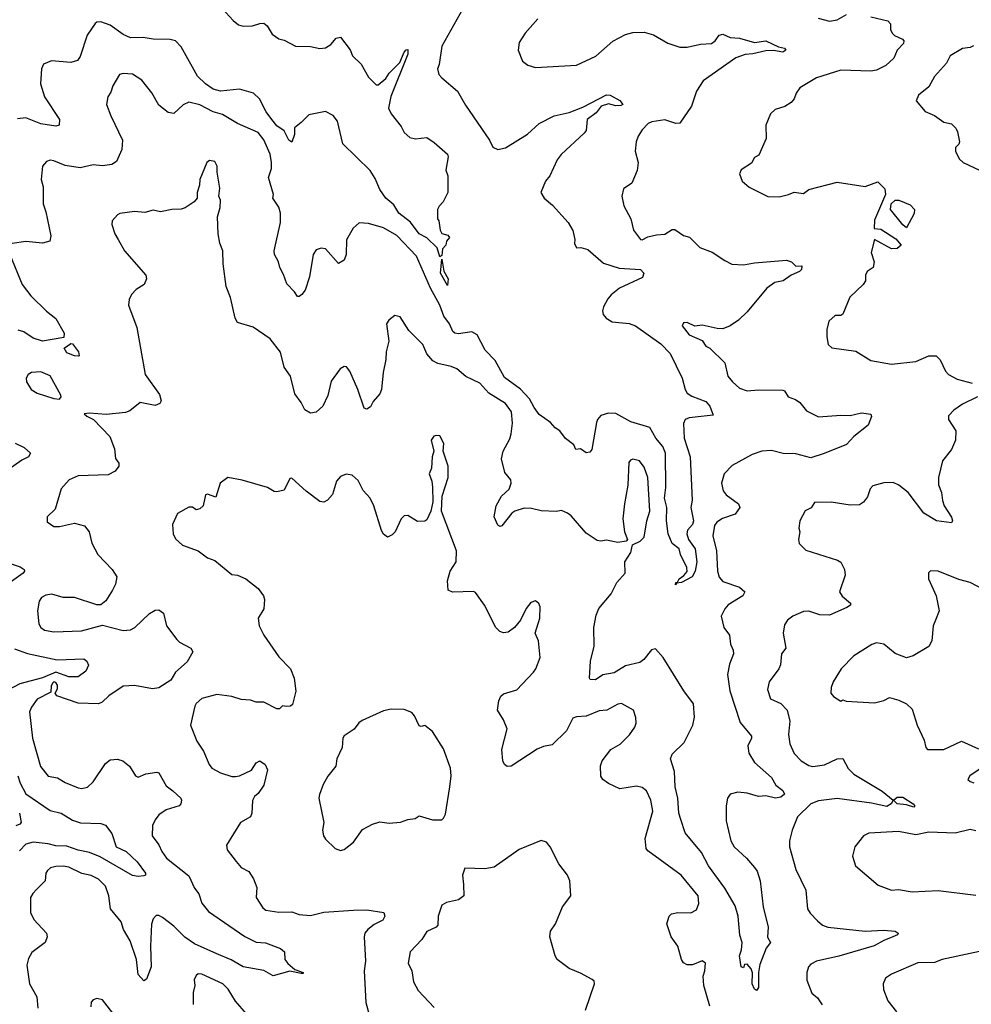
# Model space of a CAD drawing. Extents: x 2199565 to 2323334, y 894172 to 1018966.
# Tile 292 of 440: x 2259813 to 2264891, y 1007396 to 1012647. Entities that reach past the tile are written whole.
import ezdxf

# ---------------------------------------------------------------- set-up
doc = ezdxf.new("R2010")
doc.units = 0

msp = doc.modelspace()

# ---------------------------------------------------------------- linework, layer by layer
at = {"layer": '0CON10XD'}
for points in [[(2262178.1, 1012705), (2262065.6, 1012505), (2262052.2, 1012407.8), (2262042.9, 1012385), (2262050, 1012355), (2262065, 1012336.2), (2262148.8, 1012265), (2262191.3, 1012191.3), (2262319.2, 1012005), (2262337.7, 1011967.7), (2262365, 1011954), (2262405, 1011964.3), (2262523.4, 1012036.6), (2262585, 1012093.1), (2262665, 1012134.4), (2262745, 1012152.9), (2262818.9, 1012181.1), (2262945, 1012245.9), (2262963.9, 1012243.9), (2263015.3, 1012215.3), (2263031.4, 1012195), (2263020.7, 1012189.3), (2262995, 1012187.8), (2262955, 1012198.2), (2262915.8, 1012185), (2262889.1, 1012150.9), (2262842, 1012115), (2262836, 1012056), (2262825, 1012042), (2262701.8, 1011928.2), (2262680.9, 1011899.1), (2262641.4, 1011815), (2262619.4, 1011785), (2262594.3, 1011725), (2262611.2, 1011695), (2262657, 1011657), (2262740, 1011565), (2262765, 1011522.5), (2262776.2, 1011475), (2262773.9, 1011453.9), (2262785, 1011430), (2262807.5, 1011432.5), (2262845, 1011421.2), (2262928.6, 1011348.6), (2263012, 1011322), (2263125, 1011314.2), (2263144, 1011295), (2263137.2, 1011272.8), (2263014.2, 1011215), (2262970.1, 1011179.9), (2262951.7, 1011158.3), (2262928.9, 1011115), (2262923.1, 1011095), (2262925.7, 1011075), (2262942.9, 1011055), (2262974.8, 1011034.8), (2263065, 1011026.3), (2263098.9, 1011015), (2263235, 1010917.8), (2263285, 1010866.8), (2263348.9, 1010735), (2263364.1, 1010674.1), (2263374.5, 1010655), (2263399.3, 1010639.3), (2263475, 1010610.4), (2263495.3, 1010585), (2263513, 1010537), (2263385, 1010523.8), (2263365, 1010514.4), (2263355.8, 1010494.2), (2263359, 1010415), (2263390.3, 1010315), (2263401.2, 1010085), (2263394.4, 1010045), (2263408.5, 1009975), (2263403.1, 1009955), (2263376.4, 1009925), (2263372.5, 1009905), (2263382.5, 1009875), (2263417, 1009825), (2263426.2, 1009756.2), (2263416.9, 1009705), (2263400.9, 1009675), (2263345, 1009645.6), (2263318.3, 1009641.7), (2263313.3, 1009633.3), (2263314, 1009645), (2263323, 1009647), (2263332.9, 1009665), (2263357.8, 1009682.2), (2263375.4, 1009704.6), (2263373.5, 1009725), (2263340, 1009795), (2263332.5, 1009825), (2263295, 1009854.2), (2263273.6, 1009905), (2263264.1, 1009974.1), (2263267, 1010045), (2263253, 1010095), (2263261.5, 1010151.5), (2263259.6, 1010335), (2263245, 1010370), (2263207.3, 1010415), (2263175, 1010472.5), (2263075, 1010501.5), (2262995, 1010546.7), (2262955, 1010548.1), (2262915, 1010536), (2262896.2, 1010515), (2262890.9, 1010499.1), (2262865.8, 1010355), (2262855, 1010341.2), (2262835, 1010336.2), (2262805, 1010357.5), (2262780, 1010355), (2262769.3, 1010379.3), (2262725, 1010413.8), (2262695, 1010454), (2262669.7, 1010469.7), (2262645, 1010498), (2262585, 1010540.8), (2262558.6, 1010578.6), (2262532.7, 1010625), (2262485.8, 1010675.8), (2262399.2, 1010739.2), (2262349.4, 1010829.4), (2262296.2, 1010885), (2262255, 1010965.4), (2262225, 1010981.8), (2262155, 1010971.9), (2262135, 1010975.7), (2262124.6, 1010984.6), (2262106.5, 1011025), (2262076, 1011066), (2262055.8, 1011125), (2262004.7, 1011215), (2261930, 1011385), (2261825.7, 1011495.7), (2261755, 1011537.7), (2261675, 1011560.9), (2261625, 1011563.1), (2261592.5, 1011535), (2261557, 1011473), (2261555.6, 1011395), (2261544.2, 1011365), (2261515, 1011346), (2261445, 1011424.3), (2261421.2, 1011428.8), (2261395, 1011420), (2261379.4, 1011395), (2261360, 1011275), (2261336, 1011204), (2261319.3, 1011180.7), (2261305, 1011170), (2261295, 1011170), (2261280, 1011195), (2261237.9, 1011237.9), (2261221.2, 1011288.8), (2261200.6, 1011325), (2261194, 1011355), (2261171.9, 1011395), (2261170, 1011415), (2261205.4, 1011564.6), (2261205.4, 1011615), (2261196.5, 1011646.5), (2261164.4, 1011694.4), (2261166.7, 1011715), (2261140, 1011805), (2261156, 1011854), (2261157.1, 1011885), (2261149.1, 1011929.1), (2261115, 1012005.8), (2261085, 1012045.5), (2260975, 1012093.1), (2260895, 1012140.9), (2260845.3, 1012155.3), (2260775, 1012193.6), (2260715, 1012207.1), (2260685, 1012192.5), (2260635, 1012146.7), (2260605, 1012152), (2260555, 1012192), (2260517.2, 1012257.2), (2260463.8, 1012325), (2260415, 1012355.7), (2260365, 1012360.8), (2260345, 1012354.2), (2260309.2, 1012295), (2260299.7, 1012260.3), (2260284, 1012235), (2260276.7, 1012195), (2260298.6, 1012135), (2260360.8, 1012005), (2260358, 1011955), (2260329.7, 1011890.3), (2260305, 1011874.3), (2260255, 1011867.8), (2260205, 1011872.9), (2260135, 1011856.9), (2260055, 1011869.4), (2259994.2, 1011894.2), (2259975, 1011897.5), (2259955, 1011890.8), (2259934, 1011865), (2259927.5, 1011795), (2259938, 1011755), (2259938.6, 1011665), (2259951.5, 1011621.5), (2259979.2, 1011495), (2259973.3, 1011465), (2259935, 1011454.3), (2259845, 1011464.3), (2259773.3, 1011453.3)], [(2260855, 1012750), (2260952.1, 1012642.1), (2260980.2, 1012620.2), (2261005, 1012612.7), (2261055, 1012613.5), (2261095, 1012627.5), (2261115, 1012628.1), (2261133.8, 1012613.8), (2261159.3, 1012569.3), (2261195.5, 1012545.5), (2261225, 1012537.8), (2261285, 1012506.7), (2261365.6, 1012504.4), (2261415, 1012493.3), (2261445, 1012496.9), (2261474, 1012515), (2261502.1, 1012547.9), (2261525, 1012553.8), (2261575.7, 1012485.7), (2261588, 1012455), (2261635, 1012409.2), (2261675, 1012340.8), (2261715, 1012298.8), (2261725, 1012300), (2261766.5, 1012333.5), (2261785, 1012362), (2261840.7, 1012419.3), (2261865, 1012473.3), (2261875, 1012486.2), (2261885, 1012487.5), (2261885, 1012462.5), (2261792.6, 1012237.4), (2261781.8, 1012175), (2261794.5, 1012145), (2261848, 1012078), (2261865, 1012046), (2261895, 1012018), (2261925, 1012011.4), (2261985, 1012018.6), (2262025, 1011992.5), (2262095, 1011930), (2262098.6, 1011915), (2262087.5, 1011845), (2262097.5, 1011815), (2262097.5, 1011725), (2262073.6, 1011676.4), (2262051.7, 1011651.7), (2262042.5, 1011635), (2262042.5, 1011585), (2262050, 1011575), (2262056.7, 1011525), (2262065, 1011507.5), (2262097.7, 1011497.7), (2262106.7, 1011485), (2262090, 1011465), (2262087.5, 1011445), (2262070, 1011425), (2262065, 1011390), (2262055, 1011382.5), (2262040.5, 1011430.5), (2261985, 1011484.5), (2261945, 1011505.6), (2261897.9, 1011567.9), (2261835.5, 1011615), (2261809.1, 1011659.1), (2261766.9, 1011695), (2261735, 1011740.8), (2261710.6, 1011800.6), (2261683.4, 1011843.4), (2261537.5, 1011985), (2261508.7, 1012105), (2261485, 1012136.1), (2261445, 1012158.2), (2261355, 1012140.5), (2261315, 1012098.1), (2261279.3, 1012070.7), (2261280, 1012035), (2261265, 1011993.3), (2261248.8, 1012005), (2261224.2, 1012054.2), (2261185, 1012080.4), (2261159.2, 1012115), (2261128.3, 1012155), (2261092.7, 1012225), (2261060, 1012255), (2260985, 1012276.4), (2260883.7, 1012266.3), (2260845, 1012276.1), (2260804.1, 1012305), (2260761.2, 1012345), (2260675, 1012502.5), (2260644.5, 1012534.5), (2260615, 1012541.9), (2260525, 1012543.3), (2260472.1, 1012552.1), (2260405, 1012549.6), (2260365, 1012567.8), (2260295, 1012617.1), (2260245, 1012636.3), (2260225, 1012633.9), (2260215, 1012626.2), (2260173.7, 1012565), (2260135, 1012450), (2260121.1, 1012428.9), (2260085, 1012419.2), (2259982.9, 1012427.1), (2259940.7, 1012409.3), (2259929.6, 1012385), (2259923.8, 1012305), (2259944.6, 1012235), (2260024.4, 1012115), (2260023.8, 1012085), (2260005, 1012078.9), (2259925, 1012091.1), (2259845, 1012123.8), (2259801.4, 1012118.6)], [(2262578, 1012652), (2262511.2, 1012575), (2262478.8, 1012525), (2262473.8, 1012485), (2262496.7, 1012425), (2262525, 1012404), (2262565, 1012392), (2262785, 1012404.3), (2262887.6, 1012452.4), (2262977.6, 1012532.4), (2263045, 1012568.8), (2263085, 1012579.2), (2263145, 1012580), (2263195, 1012565.8), (2263272.1, 1012522.1), (2263335, 1012500.6), (2263375, 1012500.5), (2263446.5, 1012516.5), (2263505, 1012520), (2263524, 1012535), (2263545, 1012564.3), (2263565, 1012570.4), (2263605, 1012551.5), (2263655, 1012548.5), (2263735, 1012525.4), (2263795, 1012534.7), (2263862.2, 1012502.2), (2263893.8, 1012495), (2263900.8, 1012485), (2263885, 1012473.8), (2263835, 1012483.1), (2263795, 1012481.5), (2263725, 1012464.6), (2263685, 1012462.1), (2263635, 1012444.3), (2263459.8, 1012320.2), (2263424.6, 1012265.4), (2263397.8, 1012185), (2263336.2, 1012095), (2263315, 1012093.3), (2263255, 1012113.3), (2263187, 1012103), (2263167, 1012093), (2263135, 1012060), (2263112.5, 1012025), (2263102.5, 1011995), (2263097.1, 1011945), (2263114.2, 1011885), (2263107.7, 1011842.3), (2263080, 1011775), (2263035.8, 1011744.2), (2263026.4, 1011706.4), (2263036.7, 1011655), (2263074.2, 1011585), (2263089.2, 1011525), (2263125, 1011474.2), (2263135, 1011472.5), (2263165, 1011488.8), (2263210.7, 1011499.3), (2263255, 1011503.3), (2263295, 1011528.8), (2263308.3, 1011528.3), (2263355, 1011496.2), (2263387.3, 1011487.3), (2263441.7, 1011431.7), (2263507.4, 1011407.4), (2263575, 1011361.9), (2263613.7, 1011343.7), (2263675, 1011339.4), (2263735, 1011350), (2263905, 1011364), (2263932.5, 1011355), (2263955, 1011333.3), (2263987.5, 1011335), (2263985.7, 1011315), (2263975, 1011304.2), (2263930, 1011285), (2263886.7, 1011255), (2263843.3, 1011245), (2263800, 1011215), (2263695, 1011088.8), (2263648.8, 1011045), (2263605, 1011013.8), (2263565, 1010998), (2263535, 1011000), (2263455, 1011018), (2263415, 1011012.5), (2263375, 1011031.2), (2263355, 1011030), (2263348.8, 1011015), (2263385, 1010966.2), (2263455, 1010936.7), (2263473.8, 1010905), (2263495.8, 1010895.8), (2263576.6, 1010816.6), (2263592, 1010745), (2263616.2, 1010715), (2263655, 1010682), (2263695, 1010667.5), (2263755, 1010673.1), (2263885, 1010672), (2263895, 1010666.7), (2263914, 1010635), (2263952.2, 1010622.2), (2263975.4, 1010605.4), (2264011.1, 1010561.1), (2264075, 1010529.5), (2264195, 1010538.1), (2264245, 1010535.5), (2264305, 1010551.1), (2264355, 1010542.5), (2264359.3, 1010530.7), (2264341.2, 1010485), (2264265, 1010424), (2264225, 1010382), (2264106.4, 1010333.6), (2264035, 1010310.4), (2263955, 1010331.2), (2263886.7, 1010333.3), (2263825, 1010348.7), (2263773.4, 1010346.6), (2263721.8, 1010328.2), (2263615, 1010270), (2263572, 1010225), (2263558, 1010175), (2263567.5, 1010135), (2263583, 1010113), (2263648, 1010065), (2263655.8, 1010045), (2263630.3, 1010009.7), (2263562.7, 1009987.3), (2263533.2, 1009966.8), (2263520.9, 1009949.1), (2263512.7, 1009895), (2263531.8, 1009815), (2263536.5, 1009705), (2263545, 1009673.8), (2263565, 1009650), (2263655, 1009620), (2263683.3, 1009595), (2263671.2, 1009575), (2263594, 1009526), (2263575.7, 1009505), (2263557.1, 1009465), (2263570.6, 1009405), (2263600.6, 1009365), (2263606.8, 1009316.8), (2263620.6, 1009285), (2263622.2, 1009265), (2263600.2, 1009209.8), (2263590, 1009155), (2263601.9, 1009068.1), (2263658.3, 1008898.3), (2263717.8, 1008825), (2263718.5, 1008815), (2263698.4, 1008775), (2263703.4, 1008735), (2263734.7, 1008684.7), (2263825.7, 1008605), (2263848.6, 1008565), (2263885.4, 1008535.4), (2263894.2, 1008515.8), (2263875, 1008499.6), (2263845.4, 1008495.4), (2263795, 1008506.7), (2263755, 1008504.3), (2263695, 1008522.2), (2263645, 1008527.1), (2263605, 1008515.5), (2263590.4, 1008495), (2263582.3, 1008455), (2263582.4, 1008375), (2263607.5, 1008267.5), (2263625.9, 1008235), (2263690.8, 1008175), (2263734.7, 1008124.7), (2263747.9, 1008105), (2263764.6, 1008055), (2263780, 1007915), (2263807.7, 1007807.7), (2263803.9, 1007753.9), (2263820, 1007725), (2263795.6, 1007694.4), (2263762.1, 1007607.9), (2263755.6, 1007565), (2263755.5, 1007485.5), (2263745, 1007468.8), (2263735, 1007476.7), (2263722, 1007505), (2263723.9, 1007563.9), (2263716.7, 1007585), (2263695, 1007610), (2263681.7, 1007608.3), (2263675, 1007590), (2263662.5, 1007595), (2263653.3, 1007655), (2263664.5, 1007685.5), (2263668.9, 1007725), (2263655.7, 1007765), (2263647.3, 1007865), (2263630.9, 1007920.9), (2263576.7, 1008015), (2263488.9, 1008135), (2263450.7, 1008205), (2263365, 1008310), (2263341, 1008381), (2263330.7, 1008415), (2263324.7, 1008495), (2263310.9, 1008555), (2263307.4, 1008637.4), (2263285.8, 1008705), (2263295, 1008730), (2263358.8, 1008791.2), (2263404.3, 1008885), (2263413.4, 1008926.6), (2263408.5, 1008998.5), (2263357.4, 1009067.4), (2263247.1, 1009245), (2263205, 1009291.2), (2263184.4, 1009285.6), (2263142.9, 1009235), (2263121.7, 1009218.3), (2263045, 1009200.4), (2262985, 1009163.2), (2262925, 1009152.5), (2262885, 1009125.7), (2262858, 1009128), (2262853.8, 1009135), (2262859.2, 1009225), (2262879.1, 1009305), (2262876.2, 1009405), (2262888.9, 1009471.1), (2262902.9, 1009507.1), (2262970, 1009585), (2262999.2, 1009645), (2263043.3, 1009695), (2263042, 1009755), (2263073.8, 1009805), (2263083.3, 1009846.7), (2263123.3, 1009865), (2263145, 1009887.5), (2263160, 1009975), (2263175.4, 1010025), (2263165.3, 1010205), (2263145, 1010260), (2263121.2, 1010295), (2263085, 1010304), (2263071.7, 1010298.3), (2263064.2, 1010285.8), (2263058.9, 1010165), (2263039.6, 1010065), (2263032.1, 1009985), (2263040.8, 1009915), (2263056.7, 1009875), (2263050, 1009865), (2263005, 1009858.6), (2262945, 1009871.1), (2262915, 1009865.8), (2262895, 1009869.2), (2262835, 1009909.1), (2262755, 1010000.6), (2262735.4, 1010015.4), (2262705, 1010029.2), (2262675, 1010024.4), (2262595, 1010027.3), (2262545, 1010040.4), (2262505, 1010041.5), (2262455, 1010025.5), (2262440, 1010015), (2262385, 1009946.7), (2262375, 1009943.3), (2262365, 1009951.2), (2262344.5, 1009995), (2262355.7, 1010055), (2262384.6, 1010105.4), (2262425, 1010143.8), (2262436, 1010175), (2262433.6, 1010193.6), (2262402.4, 1010232.4), (2262384.4, 1010305), (2262392.5, 1010345), (2262427.8, 1010412.2), (2262435, 1010437.5), (2262442.5, 1010495), (2262437.5, 1010555), (2262405, 1010600.6), (2262315.8, 1010655.8), (2262268.3, 1010708.3), (2262194.1, 1010744.1), (2262145, 1010785.6), (2262115, 1010798.2), (2262045, 1010813.2), (2262018, 1010828), (2261985.5, 1010865), (2261964.3, 1010915), (2261945, 1010934.2), (2261889.7, 1010989.7), (2261843, 1011063), (2261815, 1011070), (2261782.5, 1011045), (2261770, 1011025), (2261782.1, 1010932.1), (2261767.8, 1010875), (2261767.3, 1010835), (2261752.2, 1010765), (2261743.9, 1010673.9), (2261735, 1010651.2), (2261698.6, 1010611.4), (2261685, 1010582), (2261665, 1010569.2), (2261650.8, 1010575), (2261617.1, 1010675), (2261575, 1010772.5), (2261556.4, 1010796.4), (2261545, 1010797.5), (2261523.3, 1010785), (2261475, 1010720), (2261458, 1010642), (2261430, 1010585), (2261395, 1010554), (2261365, 1010548), (2261335, 1010566), (2261315, 1010606), (2261280.9, 1010650.9), (2261257.3, 1010745), (2261224.6, 1010794.6), (2261204.5, 1010874.5), (2261150, 1010945), (2261058, 1011008), (2260975, 1011032), (2260962.5, 1011055), (2260937.5, 1011165), (2260914.5, 1011224.5), (2260898.6, 1011345), (2260897.1, 1011415), (2260881.2, 1011455), (2260872, 1011505), (2260868, 1011595), (2260883.3, 1011645), (2260883.8, 1011685), (2260876.2, 1011705), (2260881.2, 1011748.8), (2260865.9, 1011834.1), (2260865.9, 1011865.9), (2260855, 1011890), (2260825, 1011896), (2260811.2, 1011885), (2260774.2, 1011795), (2260772.5, 1011765), (2260760, 1011725), (2260760, 1011695), (2260744, 1011675), (2260695, 1011644.3), (2260675, 1011635.8), (2260625, 1011634), (2260565, 1011622.5), (2260525, 1011631.4), (2260480.5, 1011619.5), (2260425, 1011624.2), (2260347.3, 1011612.7), (2260334.4, 1011605.6), (2260306.7, 1011575), (2260304, 1011555), (2260320, 1011505), (2260339.2, 1011475), (2260371.4, 1011415), (2260486.2, 1011285), (2260488.8, 1011265), (2260476.7, 1011235), (2260435, 1011208.8), (2260409.5, 1011180.5), (2260396.2, 1011155), (2260394.1, 1011124.1), (2260437.1, 1011005), (2260482.9, 1010755), (2260558.3, 1010648.3), (2260568, 1010615), (2260560.5, 1010599.5), (2260535, 1010590), (2260455, 1010606), (2260399.7, 1010560.3), (2260378.3, 1010551.7), (2260275, 1010541.5), (2260185, 1010548.6), (2260157.5, 1010545), (2260171.7, 1010531.7), (2260206.7, 1010515), (2260294.4, 1010424.4), (2260317.9, 1010357.9), (2260323.6, 1010306.4), (2260341.7, 1010281.7), (2260341.2, 1010265), (2260321.7, 1010238.3), (2260285, 1010220), (2260125, 1010214.2), (2260077.4, 1010192.6), (2260034.4, 1010145), (2260002.7, 1010037.3), (2259960, 1009995), (2259959.3, 1009969.3), (2259994.4, 1009944.4), (2260025, 1009944.3), (2260105, 1009962), (2260157.9, 1009947.9), (2260182.9, 1009915), (2260198, 1009855), (2260230, 1009795), (2260306.2, 1009715), (2260331.2, 1009675), (2260324.1, 1009635.9), (2260308.8, 1009605), (2260271.7, 1009548.3), (2260245, 1009526.2), (2260225, 1009526.2), (2260105, 1009564.5), (2260045, 1009565.5), (2259985, 1009583.1), (2259951.7, 1009578.3), (2259928.8, 1009565), (2259917.5, 1009545), (2259907.8, 1009495), (2259914.4, 1009425), (2259926.1, 1009406.1), (2259945, 1009391.5), (2259995, 1009382.5), (2260143, 1009387), (2260255, 1009417.5), (2260365, 1009389.4), (2260405, 1009393.5), (2260427.1, 1009405), (2260505, 1009480.8), (2260535, 1009498), (2260555, 1009500), (2260580.9, 1009480.9), (2260595.6, 1009415), (2260651.5, 1009341.5), (2260666.3, 1009326.3), (2260726.2, 1009295), (2260736.2, 1009275), (2260707.4, 1009222.6), (2260643.8, 1009166.2), (2260620, 1009125), (2260555.8, 1009084.2), (2260522.2, 1009077.8), (2260425, 1009096.2), (2260365, 1009092.5), (2260289.4, 1009040.6), (2260253.6, 1009006.4), (2260232.6, 1008997.4), (2260125, 1009001.8), (2260011.5, 1009041.5), (2260002.5, 1009055), (2260015, 1009078.1), (2260015, 1009098.4)], [(2264355, 1012662.5), (2264445, 1012640.8), (2264460.8, 1012625), (2264460.6, 1012595), (2264469.2, 1012575), (2264482.1, 1012562.1), (2264524.1, 1012544.1), (2264530.4, 1012535), (2264529.2, 1012520.8), (2264495.8, 1012485), (2264477.3, 1012442.7), (2264435, 1012401.9), (2264385, 1012378), (2264355, 1012372.5), (2264195, 1012377.5), (2264065, 1012337.5), (2263975.8, 1012284.2), (2263956.2, 1012255), (2263946.7, 1012225), (2263930, 1012205), (2263895.9, 1012184.1), (2263845, 1012168.8), (2263820, 1012145), (2263794, 1012085), (2263795.7, 1012014.3), (2263757.5, 1011925), (2263735, 1011912.5), (2263717.7, 1011882.3), (2263663.6, 1011846.4), (2263653.8, 1011825), (2263667.5, 1011785), (2263705, 1011753.3), (2263805, 1011704), (2263865, 1011702), (2263915, 1011714), (2263945, 1011728), (2263995, 1011720), (2264025, 1011742), (2264175, 1011780), (2264325, 1011758), (2264391.7, 1011781.7), (2264430, 1011745), (2264434, 1011715), (2264375, 1011578.6), (2264372.9, 1011532.9), (2264409, 1011529), (2264488.3, 1011478.3), (2264516.2, 1011445), (2264495, 1011427.5), (2264465, 1011425.5), (2264375, 1011474.4), (2264357.3, 1011405), (2264372.5, 1011355), (2264367.5, 1011325), (2264335, 1011304), (2264325.8, 1011285), (2264326.2, 1011255), (2264314.2, 1011235), (2264243.4, 1011166.6), (2264205, 1011076.2), (2264195, 1011070), (2264165, 1011070), (2264131.2, 1011038.8), (2264120, 1010995), (2264120, 1010955), (2264127.5, 1010915), (2264146.1, 1010896.1), (2264275, 1010878.8), (2264355, 1010829.2), (2264465, 1010810), (2264595, 1010824.2), (2264665, 1010854.3), (2264704.1, 1010854.1), (2264725, 1010833.3), (2264752.6, 1010772.6), (2264768.8, 1010755), (2264815, 1010730), (2264895, 1010708)], [(2264074.6, 1012654.6), (2264135, 1012638.9), (2264175, 1012645.6), (2264225, 1012675.5)], [(2264902.3, 1012507.7), (2264885, 1012498.8), (2264845, 1012493.1), (2264778.8, 1012455), (2264758, 1012415), (2264695, 1012343.3), (2264665, 1012288.8), (2264610, 1012245), (2264597.5, 1012215), (2264645, 1012156.7), (2264695, 1012136.2), (2264745, 1012101.2), (2264785, 1012091.2), (2264807.9, 1012067.9), (2264818.3, 1012048.3), (2264828, 1011995), (2264825, 1011983.3), (2264806.7, 1011965), (2264806.7, 1011945), (2264826.7, 1011905), (2264847.5, 1011885), (2264935, 1011844)], [(2264545, 1011537.5), (2264525, 1011552.5), (2264460, 1011635), (2264463.1, 1011665), (2264485, 1011684.2), (2264505, 1011684.2), (2264565, 1011660), (2264587.5, 1011635), (2264587, 1011613), (2264545, 1011537.5)], [(2259760, 1011395), (2259826.7, 1011235), (2259873.1, 1011175), (2259955, 1011093.3), (2260005, 1011054.2), (2260050, 1010975), (2260048, 1010952), (2259935, 1010932.9), (2259885, 1010948.1), (2259835, 1010981.5), (2259805, 1010991.5)], [(2262095, 1011230), (2262059.2, 1011295), (2262065, 1011370), (2262076.2, 1011305), (2262100, 1011265), (2262095, 1011230)], [(2260125, 1010852.5), (2260105, 1010853.8), (2260065, 1010870), (2260050, 1010895), (2260085, 1010920), (2260095, 1010917.5), (2260127.5, 1010875), (2260130, 1010855), (2260125, 1010852.5)], [(2260025, 1010623.3), (2260033.8, 1010635), (2260032, 1010645), (2259975, 1010746.9), (2259925, 1010769.2), (2259875, 1010765.7), (2259858.8, 1010755), (2259848, 1010735), (2259848.8, 1010715), (2259874, 1010675), (2259906.7, 1010655), (2259995, 1010626), (2260025, 1010623.3)], [(2264925, 1010635.4), (2264845, 1010597.1), (2264798, 1010565), (2264768.8, 1010535), (2264770, 1010515), (2264808.1, 1010455), (2264807.3, 1010405), (2264785, 1010354.2), (2264738.1, 1010295), (2264715.8, 1010205.8), (2264716.6, 1010166.6), (2264731.4, 1010125), (2264738.1, 1010081.9), (2264745.7, 1010055), (2264785, 1009993.3), (2264790, 1009975), (2264785, 1009963.8), (2264705, 1009974.5), (2264637.5, 1010015), (2264554.4, 1010125), (2264505, 1010164.4), (2264475, 1010178.1), (2264425, 1010177.5), (2264365, 1010161.2), (2264352, 1010145), (2264337.6, 1010102.4), (2264316.3, 1010073.7), (2264295, 1010059.2), (2264245, 1010057.1), (2264143.2, 1010073.2), (2264055, 1010071.2), (2264035.7, 1010044.3), (2264005, 1010027.5), (2263976.7, 1009975), (2263970, 1009935), (2263975.8, 1009915), (2263969.2, 1009875), (2263972.7, 1009852.7), (2264008.3, 1009818.3), (2264177.5, 1009765), (2264195, 1009753.3), (2264214, 1009715), (2264218, 1009685), (2264188, 1009595), (2264202.4, 1009572.4), (2264246.2, 1009535), (2264246.2, 1009525), (2264227.8, 1009512.2), (2264135, 1009471.9), (2264083.7, 1009473.7), (2264025, 1009491.8), (2263995, 1009490.4), (2263938, 1009465), (2263910, 1009445), (2263895, 1009420), (2263887.7, 1009375), (2263901.9, 1009295), (2263878.6, 1009265), (2263873.3, 1009206.7), (2263864.3, 1009185), (2263813.3, 1009115), (2263804, 1009075), (2263820, 1009025), (2263875, 1009000.6), (2263908.5, 1008965), (2263923.1, 1008905), (2263915.6, 1008835), (2263921.9, 1008785), (2263945, 1008733.8), (2263982.5, 1008695), (2264025, 1008669.4), (2264045, 1008664.5), (2264107.8, 1008672.2), (2264175, 1008704.4), (2264205, 1008705.8), (2264233.9, 1008653.9), (2264265, 1008622.5), (2264415, 1008531.5), (2264473.8, 1008485), (2264463.8, 1008465), (2264439.7, 1008450.3), (2264357.8, 1008467.8), (2264175, 1008493.3), (2264075, 1008480), (2264035.3, 1008464.7), (2263964.2, 1008395), (2263935.8, 1008324.2), (2263921.7, 1008268.3), (2263921.4, 1008235), (2263954.5, 1008114.5), (2264007.8, 1008005), (2264017.5, 1007905), (2264030.9, 1007880.9), (2264070, 1007840), (2264097.9, 1007817.9), (2264125, 1007807.1), (2264325, 1007785.4), (2264425, 1007791.4), (2264484.1, 1007785.9), (2264500, 1007775), (2264497, 1007767), (2264472.5, 1007755)], [(2263495.4, 1007385.4), (2263462.9, 1007495), (2263460, 1007545), (2263470, 1007575), (2263472.5, 1007615), (2263455, 1007626.7), (2263403.6, 1007606.4), (2263375, 1007606.7), (2263355, 1007617.5), (2263343.8, 1007635), (2263324.3, 1007705), (2263289.2, 1007755), (2263266.2, 1007825), (2263278, 1007865), (2263292.1, 1007877.9), (2263325, 1007885.8), (2263395, 1007884.3), (2263425, 1007900), (2263437.3, 1007932.7), (2263434.2, 1007975), (2263342, 1008085), (2263164.5, 1008214.5), (2263156.6, 1008226.6), (2263150.7, 1008279.3), (2263191.4, 1008425), (2263180.6, 1008485), (2263158.1, 1008535), (2263135, 1008552.2), (2263105, 1008559.4), (2263015, 1008544), (2262955, 1008572.5), (2262925, 1008594), (2262915, 1008612.5), (2262913.2, 1008666.8), (2262920.8, 1008695), (2262968, 1008755), (2263017.4, 1008782.6), (2263066.6, 1008833.4), (2263095.7, 1008874.3), (2263102, 1008895), (2263101.2, 1008925), (2263088.8, 1008965), (2263025, 1009000), (2263005, 1008996), (2262945.6, 1008964.4), (2262905, 1008961.4), (2262835, 1008932), (2262785, 1008928.8), (2262765, 1008921.2), (2262731.2, 1008855), (2262655, 1008779.2), (2262608.8, 1008771.2), (2262575, 1008755.8), (2262435, 1008665.8), (2262415, 1008663.8), (2262400, 1008675), (2262391.2, 1008695), (2262386, 1008755), (2262414.3, 1008865), (2262395, 1008912.5), (2262363.3, 1008965), (2262369.2, 1009015), (2262380.9, 1009039.1), (2262395, 1009051.2), (2262465, 1009072), (2262555, 1009166.7), (2262568, 1009185), (2262590, 1009245), (2262580.8, 1009335), (2262564, 1009375), (2262588.8, 1009455), (2262590, 1009515), (2262583, 1009533), (2262565, 1009547.5), (2262540.7, 1009539.3), (2262515, 1009507.5), (2262485.8, 1009444.2), (2262454.2, 1009405.8), (2262419.7, 1009380.3), (2262395, 1009376), (2262374.4, 1009384.4), (2262354.5, 1009404.5), (2262292.5, 1009525), (2262245, 1009591.2), (2262235, 1009598), (2262123, 1009593), (2262100, 1009605), (2262095.7, 1009655), (2262110.6, 1009705), (2262142.9, 1009755), (2262144.1, 1009814.1), (2262063.3, 1010025), (2262066.7, 1010105), (2262098.8, 1010205), (2262100, 1010265), (2262072.5, 1010345), (2262076.1, 1010386.1), (2262055, 1010427.5), (2262035, 1010430), (2262022.5, 1010425), (2262008.8, 1010405), (2262022.5, 1010345), (2262013.3, 1010315), (2262010, 1010255), (2261997.5, 1010225), (2262012.5, 1010185), (2262016.4, 1010153.6), (2262016.7, 1010075), (2262007.5, 1010025), (2261985, 1009980), (2261975, 1009972.5), (2261935, 1009970), (2261885, 1010003.3), (2261865, 1010001.2), (2261848, 1009985), (2261816, 1009915), (2261800.5, 1009899.5), (2261775, 1009887.5), (2261755, 1009902.5), (2261743.2, 1009923.2), (2261702.5, 1010055), (2261683.3, 1010095), (2261646.1, 1010136.1), (2261619.3, 1010189.3), (2261587.7, 1010217.7), (2261555, 1010223.8), (2261525, 1010210), (2261503.8, 1010185), (2261482.5, 1010115), (2261456.2, 1010083.8), (2261435, 1010074.3), (2261415, 1010077.1), (2261341.7, 1010131.7), (2261265, 1010202.5), (2261255, 1010200), (2261225, 1010137.5), (2261185, 1010128.8), (2261170.5, 1010130.5), (2261135, 1010151.2), (2261000.8, 1010190.8), (2260923.9, 1010206.1), (2260882, 1010175), (2260858.8, 1010101.2), (2260815, 1010115.8), (2260805, 1010112.5), (2260792.5, 1010055), (2260775, 1010037.5), (2260755, 1010033.3), (2260735, 1010047.5), (2260715, 1010047.5), (2260655, 1010012.5), (2260627.5, 1009955), (2260631.2, 1009905), (2260645, 1009877.5), (2260682.5, 1009845), (2260765, 1009814), (2260815, 1009777.5), (2260855, 1009763.3), (2260945, 1009688), (2260975, 1009684), (2261020, 1009665), (2261085, 1009613.3), (2261113.6, 1009573.6), (2261120, 1009555), (2261116.2, 1009505), (2261085.8, 1009455), (2261090, 1009415), (2261116, 1009365), (2261195, 1009248), (2261257.5, 1009185), (2261278.1, 1009135), (2261285.8, 1009065), (2261268.8, 1008995), (2261257.5, 1008985), (2261236.4, 1008983.6), (2261215, 1008987.5), (2261198.8, 1008971.2), (2261185, 1008971.2), (2261115, 1009007.5), (2261075, 1009007.5), (2261045, 1009018.1), (2260995, 1009020.6), (2260945, 1009036.9), (2260865, 1009047.5), (2260785, 1009026), (2260755, 1009000), (2260747.5, 1008985), (2260724, 1008885), (2260758.6, 1008798.6), (2260793.3, 1008745), (2260823.1, 1008675), (2260837.5, 1008655), (2260885, 1008629.5), (2260945, 1008610.6), (2260965, 1008610.6), (2260986.7, 1008615), (2261050, 1008645), (2261075, 1008683.3), (2261095, 1008693.3), (2261122.5, 1008675), (2261136.1, 1008646.1), (2261115.5, 1008564.5), (2261085, 1008520), (2261065, 1008503.3), (2261055, 1008482.5), (2261052, 1008415), (2261044.2, 1008395.8), (2260992, 1008365), (2260916, 1008245), (2260920.3, 1008220.3), (2260967.8, 1008157.8), (2260995, 1008125.8), (2261035, 1008103.3), (2261061.2, 1008065), (2261077.7, 1008017.7), (2261074.3, 1007965), (2261110.9, 1007910.9), (2261127, 1007897), (2261195, 1007886.5), (2261265, 1007888.5), (2261305, 1007874.5), (2261365, 1007868.5), (2261435, 1007886.2), (2261595, 1007898.5), (2261665, 1007899.5), (2261756.2, 1007885), (2261761.4, 1007865), (2261750, 1007845), (2261705, 1007822.1), (2261670.6, 1007795), (2261655.5, 1007775), (2261650.9, 1007755), (2261657.5, 1007625), (2261652, 1007575), (2261660.9, 1007405), (2261706.2, 1007235)], [(2259788.7, 1010388.7), (2259836.7, 1010365), (2259870, 1010335), (2259860, 1010315), (2259825, 1010298.6), (2259695, 1010206.9)], [(2259735, 1009755.6), (2259815, 1009728.8), (2259836, 1009715), (2259838.6, 1009705), (2259831.1, 1009695), (2259769.1, 1009650.9)], [(2265005, 1009582.5), (2264885, 1009645.8), (2264825, 1009660.8), (2264713.6, 1009706.4), (2264673, 1009707), (2264663, 1009697), (2264662.5, 1009665), (2264704.1, 1009574.1), (2264720, 1009495), (2264700, 1009445), (2264687.5, 1009415), (2264681.4, 1009335), (2264665, 1009304.2), (2264581.2, 1009255), (2264545.7, 1009244.3), (2264485, 1009267.5), (2264425, 1009317.1), (2264385.8, 1009324.2), (2264360, 1009315), (2264265, 1009254), (2264196.2, 1009185), (2264154, 1009115), (2264142.5, 1009085), (2264142, 1009055), (2264155, 1009037.5), (2264195, 1009012.5), (2264205, 1009020), (2264222.5, 1009012.5), (2264375, 1009004), (2264424.1, 1009015.9), (2264455, 1009031.2), (2264505, 1009018), (2264545, 1008998.8), (2264575, 1008970), (2264602.5, 1008885), (2264638.8, 1008805), (2264648.8, 1008765), (2264657.5, 1008755), (2264745, 1008754.2), (2264838.3, 1008798.3), (2264928.8, 1008758.8)], [(2259785, 1009291.2), (2259855, 1009266.7), (2260013, 1009233), (2260155, 1009238.2), (2260171.5, 1009225), (2260180.4, 1009205), (2260165, 1009172.1), (2260125, 1009142.2), (2260075, 1009142.9), (2260005, 1009166.6), (2259935, 1009137.4), (2259814.4, 1009105), (2259720, 1009055)], [(2260015, 1009098.4), (2260005, 1009112.2), (2259995, 1009115.4), (2259989.2, 1009110.8), (2259981.5, 1009095), (2259979.5, 1009060.5), (2259906.6, 1009023.4), (2259875, 1008980), (2259865.6, 1008955), (2259881.5, 1008815), (2259923.2, 1008663.2), (2259965, 1008611.5), (2260013.7, 1008603.7), (2260055, 1008578.5), (2260125, 1008549.4), (2260145, 1008546.7), (2260175, 1008552.9), (2260205, 1008581.9), (2260270.8, 1008679.2), (2260295, 1008699.2), (2260335, 1008702.5), (2260363.3, 1008695), (2260398.8, 1008665), (2260430, 1008615), (2260445, 1008606.7), (2260485.7, 1008624.3), (2260545, 1008634.2), (2260555, 1008630), (2260595, 1008561.4), (2260630.6, 1008535), (2260672, 1008495), (2260675.7, 1008484.3), (2260672, 1008465), (2260663.3, 1008455), (2260595, 1008432.2), (2260555, 1008405.8), (2260535, 1008380), (2260521.4, 1008348.6), (2260520, 1008295), (2260555.6, 1008245.6), (2260570.6, 1008210.6), (2260595.6, 1008175), (2260715, 1008080), (2260745, 1008015.8), (2260768.1, 1007985), (2260784.5, 1007935), (2260820.1, 1007890.1), (2261015, 1007757.3), (2261075, 1007727.8), (2261125, 1007722.9), (2261205, 1007692.5), (2261225.8, 1007675), (2261228.6, 1007635), (2261243.7, 1007613.7), (2261281.7, 1007581.7), (2261326.2, 1007565), (2261325, 1007560), (2261315, 1007560), (2261255, 1007572.5), (2261165, 1007547.5), (2261115.4, 1007575.4), (2261005, 1007596.2), (2260942, 1007632), (2260864.4, 1007665.6), (2260745, 1007718.8), (2260694, 1007754), (2260635, 1007812.9), (2260575, 1007858.9), (2260555, 1007870), (2260540.3, 1007869.7), (2260525, 1007852), (2260517, 1007823), (2260511.2, 1007705), (2260514, 1007595), (2260489.5, 1007530.5), (2260475, 1007520), (2260444.2, 1007555), (2260435.7, 1007635), (2260402.3, 1007735), (2260367.5, 1007795), (2260353.6, 1007835), (2260298.2, 1007905), (2260289.1, 1007975), (2260270.5, 1008025), (2260233, 1008063), (2260195, 1008082.7), (2260145, 1008092.7), (2260075, 1008126.2), (2260045, 1008132.9), (2260005, 1008130.5), (2259977.4, 1008122.6), (2259960.6, 1008109.4), (2259952.9, 1008095), (2259948.2, 1008055), (2259902.9, 1008007.1), (2259882.8, 1007987.2), (2259871.1, 1007965), (2259871.1, 1007885), (2259887.7, 1007847.7), (2259955.5, 1007775), (2259959.6, 1007755), (2259949.6, 1007725), (2259878.3, 1007671.7), (2259860.5, 1007639.5), (2259851.5, 1007605), (2259865.5, 1007505), (2259903.8, 1007435), (2259910.5, 1007375)], [(2261525, 1008216.2), (2261545, 1008221.2), (2261595, 1008260), (2261641.4, 1008328.6), (2261695, 1008357.1), (2261735, 1008368), (2261785, 1008362), (2261845, 1008366.7), (2261885, 1008381.2), (2261923.9, 1008386.1), (2261945, 1008400), (2262015, 1008380), (2262065, 1008380), (2262075, 1008387.5), (2262085, 1008410), (2262108.1, 1008555), (2262115.7, 1008615), (2262112, 1008655), (2262075, 1008757.5), (2262015, 1008850), (2261975, 1008882.5), (2261955, 1008876.7), (2261945, 1008880), (2261920, 1008935), (2261905, 1008952.5), (2261865, 1008967.5), (2261795, 1008970), (2261755, 1008960), (2261640.3, 1008909.7), (2261623, 1008897), (2261597.7, 1008862.3), (2261545, 1008828), (2261538.1, 1008815), (2261532.9, 1008765), (2261505.8, 1008705), (2261500, 1008665), (2261457, 1008613), (2261432.7, 1008567.3), (2261412, 1008515), (2261410, 1008495), (2261435.8, 1008365), (2261428.8, 1008325), (2261434, 1008295), (2261445, 1008276.7), (2261495.9, 1008225.9), (2261525, 1008216.2)], [(2264972.5, 1008675), (2264883.3, 1008615), (2264872, 1008595), (2264885, 1008583.3), (2264905, 1008577.5)], [(2259803.3, 1008615), (2259814.7, 1008574.7), (2259845, 1008518.2), (2259975, 1008428.5), (2260035, 1008415.4), (2260095, 1008376.9), (2260137.3, 1008362.7), (2260245, 1008360.8), (2260271.4, 1008351.4), (2260305, 1008306.7), (2260328, 1008235), (2260380.2, 1008210.2), (2260440.5, 1008155), (2260484.2, 1008095), (2260483.8, 1008085), (2260475, 1008080), (2260445, 1008076.9), (2260415, 1008082.2), (2260242.9, 1008182.9), (2260185, 1008205.7)], [(2264585, 1008446.7), (2264545, 1008459.6), (2264495.8, 1008465), (2264476.2, 1008485), (2264495, 1008500.5), (2264525, 1008500.9), (2264580.8, 1008465), (2264590, 1008455), (2264585, 1008446.7)], [(2259811.3, 1008415), (2259820.8, 1008365), (2259814.2, 1008355.8), (2259791.8, 1008348.2)], [(2264915, 1008320.6), (2264885, 1008328.1), (2264805, 1008308.5), (2264665, 1008313.3), (2264595, 1008300), (2264503, 1008317), (2264345, 1008308), (2264315, 1008293.3), (2264270, 1008235), (2264256.7, 1008185), (2264273.3, 1008135), (2264395, 1008031.2), (2264465, 1008003.8), (2264502.3, 1008007.7), (2264575, 1007995.7), (2264715, 1008003.1), (2264915, 1007977.1)], [(2260185, 1008205.7), (2260125, 1008217.7), (2260065, 1008239.4), (2260005, 1008241), (2259965, 1008251.5), (2259885, 1008259.6), (2259845, 1008249.5), (2259811.1, 1008215)], [(2262831.9, 1007365), (2262880, 1007505), (2262878.8, 1007518.8), (2262868.3, 1007528.3), (2262805, 1007562.5), (2262745, 1007586), (2262681.2, 1007635), (2262670, 1007655), (2262641.4, 1007755), (2262645.7, 1007785), (2262672, 1007825), (2262710, 1007915), (2262753.8, 1007975), (2262748.8, 1008055), (2262736.7, 1008085), (2262690, 1008145), (2262643.8, 1008235), (2262625, 1008260), (2262595, 1008270), (2262478.8, 1008221.2), (2262345, 1008126.2), (2262295, 1008118), (2262187.5, 1008122.5), (2262176.1, 1008083.9), (2262182, 1008035), (2262183.3, 1007975), (2262155, 1007952.5), (2262091.2, 1007938.8), (2262066.1, 1007923.9), (2262046, 1007865), (2262045, 1007817.5), (2262035, 1007806.7), (2261985, 1007783.8), (2261959.1, 1007740.9), (2261896.2, 1007675), (2261886.2, 1007615), (2261906, 1007575), (2261914, 1007515), (2261939.5, 1007469.5), (2262025, 1007379.2)], [(2264472.5, 1007755), (2264423.5, 1007736.5), (2264373.1, 1007706.9), (2264185, 1007651.6), (2264065, 1007626.5), (2264035, 1007610), (2264022, 1007595), (2264013.8, 1007565), (2264014.2, 1007525), (2264040.6, 1007455), (2264069.5, 1007429.5), (2264095, 1007393.5)], [(2264935, 1007677.9), (2264735.6, 1007634.4), (2264695, 1007618.6), (2264605, 1007616.9), (2264464.5, 1007555.5), (2264433.8, 1007535), (2264421.2, 1007505), (2264422, 1007475), (2264445, 1007413.8), (2264491.4, 1007355)], [(2261022.5, 1007345), (2260965, 1007412), (2260926.2, 1007476.2), (2260896, 1007505), (2260785, 1007556.2), (2260765, 1007557.5), (2260755, 1007550), (2260744.1, 1007525.9), (2260747.1, 1007495), (2260738.8, 1007458.8), (2260738.9, 1007395)], [(2260322.5, 1007332.5), (2260255, 1007418.8), (2260225, 1007426.7), (2260205, 1007420), (2260195, 1007407.5), (2260192.3, 1007382.3)]]:
    msp.add_lwpolyline(points, dxfattribs=at)

doc.saveas('drawing.dxf')
